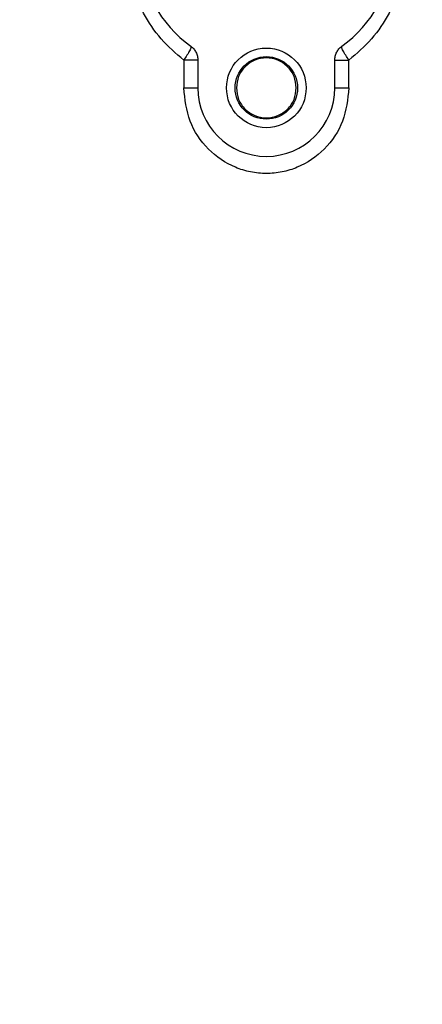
# Model space of a CAD drawing. Header units: inches. Extents: x 170 to 312, y 215 to 248.
# Tile 297 of 387: x 250.4933 to 250.5512, y 244.0642 to 244.2057. Entities that reach past the tile are written whole.
import ezdxf

# ---------------------------------------------------------------- set-up
doc = ezdxf.new("R2010")
doc.units = ezdxf.units.IN
doc.header["$LTSCALE"] = 0.25
doc.header["$MEASUREMENT"] = 0
doc.layers.add('ANNOTATIONS', color=1, linetype='Continuous')
doc.layers.add('STANDARD MOTOR LH', color=7, linetype='Continuous')
doc.styles.add('ARIAL', font='arial.ttf', dxfattribs={"height": 0.09375})
doc.dimstyles.new('STANDARD$0', dxfattribs={"dimtxt": 0.09375, "dimasz": 0.09375, "dimexe": 0.03125, "dimexo": 0.046875, "dimgap": 0.09, "dimtad": 0, "dimtih": 1, "dimtoh": 1, "dimdec": 4, "dimzin": 0, "dimdsep": 46, "dimtxsty": 'ARIAL', "dimcen": 0.09, "dimadec": 0, "dimazin": 0, "dimtfac": 1, "dimtdec": 4, "dimtofl": 0, "dimtmove": 0, "dimatfit": 1, "dimfxl": 1, "dimtolj": 1, "dimtzin": 0, "dimarcsym": 0})

# ---------------------------------------------------------------- blocks, each defined once
blk = doc.blocks.new('*D187')
at = {"layer": 'ANNOTATIONS', "color": 0, "lineweight": -2, "transparency": 16777216}
for p, q in [((250.4732333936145, 244.139293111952), (250.4732333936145, 244.8907997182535)), ((251.259529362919, 243.2925159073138), (251.259529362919, 244.8907997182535)), ((250.5669833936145, 244.8595497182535), (250.5764345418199, 244.8595497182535)), ((251.165779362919, 244.8595497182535), (251.1466545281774, 244.8595497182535))]:
    blk.add_line(p, q, dxfattribs=at)
at = {"layer": 'ANNOTATIONS', "color": 0, "transparency": 16777216}
for points in [[(250.5669833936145, 244.8751747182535), (250.5669833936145, 244.8439247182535), (250.4732333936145, 244.8595497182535)], [(251.165779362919, 244.8751747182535), (251.165779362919, 244.8439247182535), (251.259529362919, 244.8595497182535)]]:
    blk.add_solid(points, dxfattribs=at)
at = {"layer": 'defpoints', "color": 0, "transparency": 16777216}
for p in [(250.4732333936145, 244.8595497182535), (250.4732333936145, 244.092418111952), (251.259529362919, 243.2456409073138)]:
    blk.add_point(p, dxfattribs=at)
at = {"layer": 'ANNOTATIONS', "color": 0, "transparency": 16777216, "insert": (250.8615445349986, 244.8595497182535), "char_height": 0.09375, "attachment_point": 5, "style": 'ARIAL'}
blk.add_mtext('\\A1;17 3/8"', dxfattribs=at)
blk = doc.blocks.new('*D188')
at = {"layer": 'ANNOTATIONS', "color": 0, "lineweight": -2, "transparency": 16777216}
for p, q in [((250.3584835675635, 244.6822504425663), (250.3584835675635, 245.2424847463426)), ((251.259529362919, 243.2925159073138), (251.259529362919, 245.2424847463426)), ((250.4522335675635, 245.2112347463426), (250.66676387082, 245.2112347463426)), ((251.165779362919, 245.2112347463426), (251.0289560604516, 245.2112347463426))]:
    blk.add_line(p, q, dxfattribs=at)
at = {"layer": 'ANNOTATIONS', "color": 0, "transparency": 16777216}
for points in [[(250.4522335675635, 245.2268597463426), (250.4522335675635, 245.1956097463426), (250.3584835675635, 245.2112347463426)], [(251.165779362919, 245.2268597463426), (251.165779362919, 245.1956097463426), (251.259529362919, 245.2112347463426)]]:
    blk.add_solid(points, dxfattribs=at)
at = {"layer": 'defpoints', "color": 0, "transparency": 16777216}
for p in [(250.3584835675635, 245.2112347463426), (250.3584835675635, 244.6353754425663), (251.259529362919, 243.2456409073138)]:
    blk.add_point(p, dxfattribs=at)
at = {"layer": 'ANNOTATIONS', "color": 0, "transparency": 16777216, "insert": (250.8478599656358, 245.2112347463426), "char_height": 0.09375, "attachment_point": 5, "style": 'ARIAL'}
blk.add_mtext('\\A1;20"', dxfattribs=at)

msp = doc.modelspace()

# ---------------------------------------------------------------- linework, layer by layer
at = {"layer": 'STANDARD MOTOR LH'}
for p, q in [((250.5169116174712, 244.1999375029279), (250.5169116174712, 244.1959361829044)), ((250.5189405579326, 244.1999375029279), (250.5189405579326, 244.1959361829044)), ((250.5386255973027, 244.1959361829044), (250.5386255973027, 244.1999375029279)), ((250.5406545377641, 244.1959361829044), (250.5406545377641, 244.1999375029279))]:
    msp.add_line(p, q, dxfattribs=at)
for radius in [0.005720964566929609, 0.004490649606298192]:
    msp.add_circle((250.5287830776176, 244.1959361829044), radius, dxfattribs=at)
for centre, radius, start, end in [((250.5287830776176, 244.2168515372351), 0.01845472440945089, 134.9008721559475, 233.968120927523), ((250.5287830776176, 244.2168515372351), 0.01845472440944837, 306.0318790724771, 45.09912784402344), ((250.5287830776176, 244.1959361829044), 0.009842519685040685, 180, 7.016709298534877e-15)]:
    msp.add_arc(centre, radius, start, end, dxfattribs=at)
for points, knots in [([(250.5169116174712, 244.1999375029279), (250.5157861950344, 244.2009040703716), (250.5135187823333, 244.2028514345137), (250.5109790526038, 244.2066678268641), (250.5092815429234, 244.2108545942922), (250.5085154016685, 244.2152714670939), (250.5086308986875, 244.2197120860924), (250.5096424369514, 244.2238845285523), (250.5114956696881, 244.2280467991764), (250.513431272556, 244.2303502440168), (250.5145373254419, 244.2316664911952)], [0, 0, 0, 0, 0.1243632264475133, 0.2505572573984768, 0.3811967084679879, 0.5000899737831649, 0.6215271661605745, 0.7480902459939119, 0.8560523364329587, 1, 1, 1, 1]), ([(250.5430288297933, 244.2316664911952), (250.5441346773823, 244.2303505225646), (250.5460701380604, 244.2280473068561), (250.5479234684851, 244.2238853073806), (250.5489351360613, 244.2197128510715), (250.5490508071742, 244.2152721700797), (250.5482848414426, 244.21085535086), (250.5465874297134, 244.2066684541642), (250.5440477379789, 244.2028517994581), (250.5417801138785, 244.2009042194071), (250.5406545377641, 244.1999375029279)], [0, 0, 0, 0, 0.1439190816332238, 0.2518879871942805, 0.3784557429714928, 0.4998850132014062, 0.6187877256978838, 0.7494177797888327, 0.8756189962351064, 0.9999999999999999, 0.9999999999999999, 0.9999999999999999, 0.9999999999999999]), ([(250.5179273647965, 244.2019273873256), (250.5179432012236, 244.2018786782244), (250.517976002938, 244.2017777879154), (250.5177726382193, 244.2013064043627), (250.5174071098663, 244.2006632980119), (250.5170729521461, 244.2001738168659), (250.5169116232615, 244.1999374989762)], [0, 0, 0, 0, 0.241396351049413, 0.50000003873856, 0.7586037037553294, 1, 1, 1, 1]), ([(250.5406545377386, 244.1999375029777), (250.5404932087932, 244.2001738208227), (250.5401590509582, 244.2006633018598), (250.5397935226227, 244.2013064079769), (250.539590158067, 244.2017777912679), (250.5396229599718, 244.2018786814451), (250.5396387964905, 244.2019273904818)], [0, 0, 0, 0, 0.2413963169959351, 0.4999999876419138, 0.7586036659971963, 1, 1, 1, 1]), ([(250.5406545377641, 244.1959361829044), (250.5404723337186, 244.194307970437), (250.5401091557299, 244.191062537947), (250.5373338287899, 244.1869619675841), (250.5340270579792, 244.1846950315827), (250.5310646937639, 244.1837818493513), (250.5287822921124, 244.1835586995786), (250.5264998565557, 244.183782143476), (250.5235375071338, 244.1846958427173), (250.5202309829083, 244.1869633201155), (250.517456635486, 244.1910638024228), (250.5170936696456, 244.1943086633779), (250.5169116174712, 244.1959361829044)], [0, 0, 0, 0, 0.1282694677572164, 0.2556729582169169, 0.3795524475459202, 0.4399056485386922, 0.500016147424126, 0.5601387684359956, 0.6204962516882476, 0.7443703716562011, 0.8717842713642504, 1, 1, 1, 1])]:
    msp.add_open_spline(points, degree=3, knots=knots, dxfattribs=at)
for points in [[(250.5179273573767, 244.201927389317), (250.5180759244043, 244.2018031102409), (250.5183730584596, 244.2015545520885), (250.5186904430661, 244.2010630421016), (250.5189012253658, 244.2005172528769), (250.518927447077, 244.2001307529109), (250.5189405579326, 244.1999375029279)], [(250.5386255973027, 244.199937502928), (250.5386387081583, 244.200130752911), (250.5386649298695, 244.200517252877), (250.5388757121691, 244.2010630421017), (250.5391930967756, 244.2015545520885), (250.5394902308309, 244.2018031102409), (250.5396387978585, 244.201927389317)], [(250.5189405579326, 244.1999375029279), (250.5189115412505, 244.1999375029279), (250.5188535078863, 244.1999375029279), (250.518400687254, 244.1999375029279), (250.517741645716, 244.1999375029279), (250.5171882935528, 244.1999375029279), (250.5169116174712, 244.1999375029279)], [(250.5330891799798, 244.1959361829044), (250.5330244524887, 244.1964997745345), (250.5328949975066, 244.1976269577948), (250.5318992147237, 244.1990603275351), (250.5304758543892, 244.2000180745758), (250.5287830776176, 244.2003543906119), (250.527090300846, 244.2000180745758), (250.5256669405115, 244.1990603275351), (250.5246711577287, 244.1976269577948), (250.5245417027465, 244.1964997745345), (250.5244769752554, 244.1959361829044)], [(250.5386255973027, 244.1999375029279), (250.5386546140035, 244.1999375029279), (250.538712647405, 244.1999375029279), (250.5391654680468, 244.1999375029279), (250.539824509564, 244.1999375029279), (250.5403778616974, 244.1999375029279), (250.5406545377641, 244.1999375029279)], [(250.5169116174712, 244.1959361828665), (250.5171882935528, 244.1959361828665), (250.517741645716, 244.1959361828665), (250.518400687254, 244.1959361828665), (250.5188535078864, 244.1959361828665), (250.5189115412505, 244.1959361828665), (250.5189405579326, 244.1959361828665)], [(250.5244769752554, 244.1959361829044), (250.5245417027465, 244.1953725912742), (250.5246711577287, 244.194245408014), (250.5256669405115, 244.1928120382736), (250.527090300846, 244.191854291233), (250.5287830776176, 244.1915179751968), (250.5304758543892, 244.191854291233), (250.5318992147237, 244.1928120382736), (250.5328949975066, 244.194245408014), (250.5330244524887, 244.1953725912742), (250.5330891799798, 244.1959361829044)], [(250.5386255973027, 244.1959361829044), (250.5386546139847, 244.1959361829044), (250.5387126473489, 244.1959361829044), (250.5391654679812, 244.1959361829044), (250.5398245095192, 244.1959361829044), (250.5403778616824, 244.1959361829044), (250.5406545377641, 244.1959361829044)]]:
    msp.add_open_spline(points, degree=3, dxfattribs=at)

# ---------------------------------------------------------------- dimensions: what is measured, and where the dimension line sits
at = {"layer": 'ANNOTATIONS'}
for base, p2, text, picture, middle in [((250.3584835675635, 245.2112347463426), (250.3584835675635, 244.6353754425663), '20"', '*D188', (250.8478599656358, 245.2112347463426)), ((250.4732333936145, 244.8595497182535), (250.4732333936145, 244.092418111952), '17 3/8"', '*D187', (250.8615445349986, 244.8595497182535))]:
    dim = msp.add_linear_dim(base=base, p1=(251.259529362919, 243.2456409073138), p2=p2, text=text, dimstyle='STANDARD$0', dxfattribs=at)
    dim.commit()
    dim.dimension.update_dxf_attribs({"geometry": picture, "text_midpoint": middle, "dimtype": 160})

doc.saveas('drawing.dxf')
